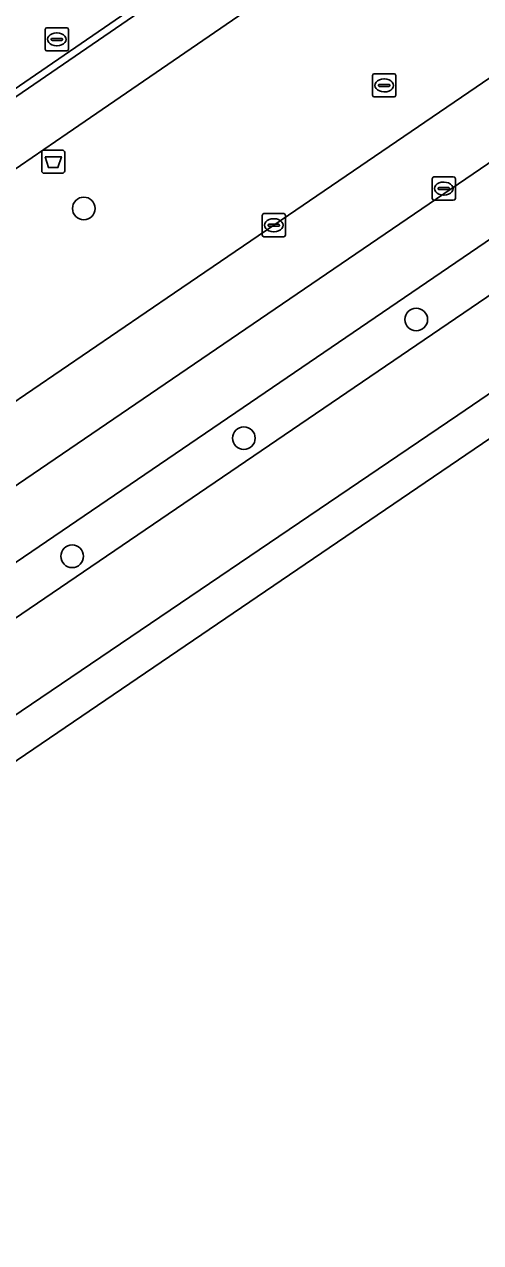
# Model space of a CAD drawing. Extents: x 157445 to 158888, y 383061 to 384688.
# Drawn here: x 158523.2 to 158542.8, y 383569.1 to 383621.6 of the extents above; entities that cross this region are included whole.
import ezdxf

# ---------------------------------------------------------------- set-up
doc = ezdxf.new("R2010")
doc.units = 0
for name, color, linetype in [('IMGEO_Afvalbak', 7, 'Continuous'), ('IMGEO_Berm_groen', 7, 'Continuous'), ('IMGEO_Boom', 7, 'Continuous'), ('IMGEO_Fietspad_gesloten', 7, 'Continuous'), ('IMGEO_Kolk', 7, 'Continuous'), ('IMGEO_OVBaan_gesloten', 7, 'Continuous'), ('IMGEO_Rijbaan_lokaal_open', 7, 'Continuous'), ('IMGEO_Rijbaan_regionaal_gesloten', 7, 'Continuous'), ('IMGEO_Rioolput', 7, 'Continuous'), ('IMGEO_Verkeerseiland_open', 7, 'Continuous')]:
    doc.layers.add(name, color=color, linetype=linetype)

msp = doc.modelspace()

# ---------------------------------------------------------------- linework, layer by layer
at = {"layer": 'IMGEO_Afvalbak'}
for p, q in [((158523.904, 383615.318), (158523.904, 383616.118)), ((158523.904, 383616.118), (158523.904, 383615.318)), ((158524.004, 383616.218), (158524.794, 383616.218)), ((158524.794, 383616.218), (158524.004, 383616.218)), ((158524.894, 383616.118), (158524.894, 383615.318)), ((158524.894, 383615.318), (158524.894, 383616.118)), ((158524.794, 383615.218), (158524.004, 383615.218)), ((158524.004, 383615.218), (158524.794, 383615.218))]:
    msp.add_line(p, q, dxfattribs=at)
msp.add_lwpolyline([(158524.047, 383615.932), (158524.751, 383615.932), (158524.602, 383615.462), (158524.196, 383615.462), (158524.047, 383615.932)], dxfattribs=at)
for centre, start, end in [((158524.004, 383616.118), 90, 180), ((158524.004, 383616.118), 90, 180), ((158524.794, 383616.118), 0, 90), ((158524.794, 383616.118), 360, 90), ((158524.004, 383615.318), 180, 270), ((158524.004, 383615.318), 180, 270), ((158524.794, 383615.318), 270, 0), ((158524.794, 383615.318), 270, 0)]:
    msp.add_arc(centre, 0.1, start, end, dxfattribs=at)
at = {"layer": 'IMGEO_Berm_groen'}
for points in [[(158529.635, 383610.058), (158533.912, 383612.972), (158549.163, 383623.387), (158564.436, 383633.769), (158577.223, 383642.513), (158594.161, 383654.025), (158610.268, 383664.997), (158625.531, 383675.407), (158640.814, 383685.819), (158656.102, 383696.222), (158659.587, 383698.599), (158660.833, 383699.452), (158662.926, 383700.885), (158661.61, 383702.847), (158659.173, 383704.25), (158658.02, 383703.436), (158647.99, 383696.349)], [(158534.043, 383603.699), (158614.863, 383658.766), (158650.87, 383683.315), (158649.601, 383684.834), (158542.718, 383612.011), (158532.907, 383605.325), (158500, 383582.902), (158421.837, 383529.639), (158421.008, 383529.093)], [(158618.032, 383680.773), (158597.382, 383666.576), (158524.995, 383616.939), (158509.882, 383606.575), (158500, 383599.794), (158400.504, 383531.525)], [(158472.766, 383571.328), (158488.049, 383581.718), (158500, 383589.896), (158503.312, 383592.163), (158510.98, 383597.353), (158518.614, 383602.55), (158529.635, 383610.058)], [(158421.762, 383527.194), (158500, 383580.503), (158534.043, 383603.699)]]:
    msp.add_lwpolyline(points, dxfattribs=at)
at = {"layer": 'IMGEO_Boom'}
for centre in [(158525.718, 383613.698), (158540.062, 383608.904), (158532.626, 383603.784), (158525.217, 383598.686)]:
    msp.add_circle(centre, 0.489, dxfattribs=at)
at = {"layer": 'IMGEO_Fietspad_gesloten'}
for points in [[(158679.399, 383721.322), (158677.463, 383720.002), (158677.446, 383719.989), (158673.107, 383717.176), (158672.871, 383716.996), (158659.434, 383707.528), (158646.351, 383698.32), (158645.771, 383697.923), (158642.101, 383695.683), (158635.984, 383692.252), (158632.559, 383690.485), (158625.975, 383687.642), (158625.07, 383687.28), (158622.291, 383686.109), (158619.533, 383684.885), (158594.652, 383667.82), (158523.57, 383619.052), (158500, 383602.881), (158449.207, 383568.025), (158400.089, 383534.274), (158395.677, 383531.318), (158383.866, 383523.103)], [(158352.76, 383494.678), (158355.478, 383496.613), (158357.259, 383497.791), (158360.429, 383500), (158372.248, 383509.263), (158374.404, 383511.146), (158380.556, 383516.939), (158382.666, 383518.924), (158382.786, 383519.037), (158385.186, 383520.921), (158400.504, 383531.525), (158500, 383599.794), (158509.882, 383606.575), (158524.995, 383616.939), (158597.382, 383666.576), (158618.032, 383680.773)]]:
    msp.add_lwpolyline(points, dxfattribs=at)
at = {"layer": 'IMGEO_Kolk'}
for p, q in [((158533.415, 383612.547), (158533.415, 383613.399)), ((158533.49, 383613.473), (158534.342, 383613.473)), ((158533.903, 383613.253), (158533.928, 383613.253)), ((158534.416, 383613.399), (158534.416, 383612.547)), ((158533.674, 383612.967), (158533.674, 383612.979)), ((158534.112, 383612.93), (158533.714, 383612.93)), ((158533.717, 383613.016), (158534.115, 383613.016)), ((158534.158, 383612.979), (158534.158, 383612.967)), ((158534.342, 383612.473), (158533.49, 383612.473)), ((158533.926, 383612.693), (158533.901, 383612.693))]:
    msp.add_line(p, q, dxfattribs=at)
for points in [[(158533.415, 383612.547), (158533.415, 383613.399)], [(158533.49, 383613.473), (158534.342, 383613.473)], [(158534.416, 383613.399), (158534.416, 383612.547)], [(158534.342, 383612.473), (158533.49, 383612.473)]]:
    msp.add_lwpolyline(points, dxfattribs=at)
for centre, radius, start, end in [((158533.492, 383613.397), 0.0765, 91.552, 178.448), ((158533.492, 383613.397), 0.0765, 91.552, 178.448), ((158534.34, 383613.397), 0.0765, 1.552, 88.448), ((158534.34, 383613.397), 0.0765, 1.552, 88.448), ((158533.714, 383612.976), 0.0403, 85.8775, 175.7526), ((158533.711, 383612.966), 0.0366, 178.938, 274.7102), ((158534.115, 383612.973), 0.043, 264.8664, 352.4533), ((158534.119, 383612.978), 0.0386, 1.7309, 96.639), ((158533.492, 383612.549), 0.0765, 181.552, 268.448), ((158533.492, 383612.549), 0.0765, 181.552, 268.448), ((158534.34, 383612.549), 0.0765, 271.552, 358.448), ((158534.34, 383612.549), 0.0765, 271.552, 358.448)]:
    msp.add_arc(centre, radius, start, end, dxfattribs=at)
for centre, major_axis, ratio, start_param, end_param in [((158533.902, 383612.973), (-0.387, 0.002), 0.722429, 4.712389, 7.853982), ((158533.927, 383612.973), (-0.39, 0.002), 0.717154, 1.570796, 4.712389)]:
    msp.add_ellipse(centre, major_axis=major_axis, ratio=ratio, start_param=start_param, end_param=end_param, dxfattribs=at)
at = {"layer": 'IMGEO_OVBaan_gesloten'}
for points in [[(158541.858, 383604.776), (158564.93, 383620.521), (158583.825, 383633.453), (158604.504, 383647.519), (158621.572, 383659.17), (158644.308, 383674.664), (158664, 383688.121), (158679.946, 383698.882), (158679.874, 383698.989), (158677.886, 383702.002), (158677.454, 383701.704), (158676.424, 383700.983), (158660.551, 383690.171), (158657.626, 383688.179), (158657.729, 383687.991), (158650.87, 383683.315), (158614.863, 383658.766), (158534.043, 383603.699), (158500, 383580.503), (158421.762, 383527.194)], [(158404.055, 383515.07), (158399.159, 383511.657), (158394.275, 383508.226), (158394.127, 383508.417), (158391.488, 383506.524), (158384.32, 383501.484), (158382.199, 383500), (158377.975, 383497.045), (158363.682, 383486.991), (158362.642, 383486.251), (158362.291, 383486.005), (158364.332, 383483.027), (158364.353, 383482.998), (158386.987, 383498.925), (158408.443, 383513.852), (158428.975, 383527.938), (158446.358, 383539.779), (158464.958, 383552.48), (158484.965, 383566.084), (158504.867, 383579.604), (158522.166, 383591.424), (158541.858, 383604.776)]]:
    msp.add_lwpolyline(points, dxfattribs=at)
msp.add_lwpolyline([(158365.354, 383481.561), (158416.544, 383517.531), (158540.809, 383602.111), (158637.817, 383668.138), (158680.904, 383697.465), (158679.946, 383698.882), (158664, 383688.121), (158644.308, 383674.664), (158621.572, 383659.17), (158604.504, 383647.519), (158583.825, 383633.453), (158564.93, 383620.521), (158541.858, 383604.776), (158522.166, 383591.424), (158504.867, 383579.604), (158484.965, 383566.084), (158464.958, 383552.48), (158446.358, 383539.779), (158428.975, 383527.938), (158408.443, 383513.852), (158386.987, 383498.925), (158364.353, 383482.998), (158364.367, 383482.977)], close=True, dxfattribs=at)
at = {"layer": 'IMGEO_Rijbaan_lokaal_open'}
msp.add_lwpolyline([(158404.665, 383537.859), (158500, 383603.242), (158507.088, 383608.103), (158523.401, 383619.303), (158594.495, 383668.112)], dxfattribs=at)
at = {"layer": 'IMGEO_Rijbaan_regionaal_gesloten'}
for points in [[(158419.62, 383531.385), (158675.249, 383705.727), (158673.574, 383708.16), (158673.235, 383707.89), (158671.368, 383706.667), (158662.926, 383700.885), (158660.833, 383699.452), (158659.587, 383698.599), (158656.102, 383696.222), (158640.814, 383685.819), (158625.531, 383675.407), (158610.268, 383664.997), (158594.161, 383654.025), (158577.223, 383642.513), (158564.436, 383633.769), (158549.163, 383623.387), (158533.912, 383612.972), (158529.635, 383610.058), (158518.614, 383602.55), (158510.98, 383597.353), (158503.312, 383592.163), (158500, 383589.896), (158488.049, 383581.718), (158472.766, 383571.328)], [(158532.907, 383605.325), (158542.718, 383612.011), (158649.601, 383684.834), (158659.584, 383691.635), (158676.506, 383703.162), (158676.85, 383703.4), (158675.249, 383705.727), (158419.62, 383531.385), (158396.6, 383515.895), (158392.975, 383513.826), (158381.801, 383508.832), (158377.704, 383506.331), (158374.335, 383503.923), (158362.176, 383495.3), (158357.947, 383492.263), (158359.626, 383489.838), (158363.896, 383492.904), (158376.206, 383501.305), (158380.823, 383504.604), (158383.416, 383506.187), (158388.341, 383508.475), (158396.561, 383512.223), (158399.682, 383514.393), (158402.806, 383516.561)], [(158421.008, 383529.093), (158421.837, 383529.639), (158500, 383582.902), (158532.907, 383605.325)]]:
    msp.add_lwpolyline(points, dxfattribs=at)
at = {"layer": 'IMGEO_Rioolput'}
for p, q in [((158524.055, 383620.569), (158524.055, 383621.421)), ((158524.13, 383621.495), (158524.982, 383621.495)), ((158524.543, 383621.275), (158524.568, 383621.275)), ((158525.056, 383621.421), (158525.056, 383620.569)), ((158524.314, 383620.989), (158524.314, 383621.001)), ((158524.752, 383620.952), (158524.354, 383620.952)), ((158524.357, 383621.038), (158524.755, 383621.038)), ((158524.566, 383620.715), (158524.541, 383620.715)), ((158524.798, 383621.001), (158524.798, 383620.989)), ((158524.982, 383620.495), (158524.13, 383620.495)), ((158538.178, 383618.582), (158538.178, 383619.434)), ((158538.253, 383619.508), (158539.105, 383619.508)), ((158538.48, 383619.051), (158538.878, 383619.051)), ((158538.666, 383619.288), (158538.691, 383619.288)), ((158539.179, 383619.434), (158539.179, 383618.582)), ((158538.437, 383619.002), (158538.437, 383619.014)), ((158538.875, 383618.965), (158538.477, 383618.965)), ((158538.689, 383618.728), (158538.664, 383618.728)), ((158538.921, 383619.014), (158538.921, 383619.002)), ((158539.105, 383618.508), (158538.253, 383618.508)), ((158540.749, 383614.129), (158540.749, 383614.981)), ((158540.824, 383615.055), (158541.676, 383615.055)), ((158541.237, 383614.835), (158541.262, 383614.835)), ((158541.75, 383614.981), (158541.75, 383614.129)), ((158541.008, 383614.549), (158541.008, 383614.561)), ((158541.446, 383614.512), (158541.048, 383614.512)), ((158541.051, 383614.598), (158541.449, 383614.598)), ((158541.492, 383614.561), (158541.492, 383614.549)), ((158541.676, 383614.055), (158540.824, 383614.055)), ((158541.26, 383614.275), (158541.235, 383614.275))]:
    msp.add_line(p, q, dxfattribs=at)
for points in [[(158524.055, 383620.569), (158524.055, 383621.421)], [(158524.13, 383621.495), (158524.982, 383621.495)], [(158525.056, 383621.421), (158525.056, 383620.569)], [(158524.982, 383620.495), (158524.13, 383620.495)], [(158538.178, 383618.582), (158538.178, 383619.434)], [(158538.253, 383619.508), (158539.105, 383619.508)], [(158539.179, 383619.434), (158539.179, 383618.582)], [(158539.105, 383618.508), (158538.253, 383618.508)], [(158540.749, 383614.129), (158540.749, 383614.981)], [(158540.824, 383615.055), (158541.676, 383615.055)], [(158541.75, 383614.981), (158541.75, 383614.129)], [(158541.676, 383614.055), (158540.824, 383614.055)]]:
    msp.add_lwpolyline(points, dxfattribs=at)
for centre, radius, start, end in [((158524.132, 383621.419), 0.0765, 91.552, 178.448), ((158524.132, 383621.419), 0.0765, 91.552, 178.448), ((158524.98, 383621.419), 0.0765, 1.552, 88.448), ((158524.98, 383621.419), 0.0765, 1.552, 88.448), ((158524.354, 383620.998), 0.0403, 85.8775, 175.7526), ((158524.351, 383620.988), 0.0366, 178.938, 274.7102), ((158524.755, 383620.995), 0.043, 264.8664, 352.4533), ((158524.759, 383621), 0.0386, 1.7309, 96.639), ((158524.132, 383620.571), 0.0765, 181.552, 268.448), ((158524.132, 383620.571), 0.0765, 181.552, 268.448), ((158524.98, 383620.571), 0.0765, 271.552, 358.448), ((158524.98, 383620.571), 0.0765, 271.552, 358.448), ((158538.255, 383619.432), 0.0765, 91.552, 178.448), ((158538.255, 383619.432), 0.0765, 91.552, 178.448), ((158538.477, 383619.011), 0.0403, 85.8775, 175.7526), ((158538.882, 383619.013), 0.0386, 1.7309, 96.639), ((158539.103, 383619.432), 0.0765, 1.552, 88.448), ((158539.103, 383619.432), 0.0765, 1.552, 88.448), ((158538.255, 383618.584), 0.0765, 181.552, 268.448), ((158538.255, 383618.584), 0.0765, 181.552, 268.448), ((158538.474, 383619.001), 0.0366, 178.938, 274.7102), ((158538.878, 383619.008), 0.043, 264.8664, 352.4533), ((158539.103, 383618.584), 0.0765, 271.552, 358.448), ((158539.103, 383618.584), 0.0765, 271.552, 358.448), ((158540.826, 383614.979), 0.0765, 91.552, 178.448), ((158540.826, 383614.979), 0.0765, 91.552, 178.448), ((158541.674, 383614.979), 0.0765, 1.552, 88.448), ((158541.674, 383614.979), 0.0765, 1.552, 88.448), ((158541.048, 383614.558), 0.0403, 85.8775, 175.7526), ((158541.045, 383614.548), 0.0366, 178.938, 274.7102), ((158541.449, 383614.555), 0.043, 264.8664, 352.4533), ((158541.453, 383614.56), 0.0386, 1.7309, 96.639), ((158540.826, 383614.131), 0.0765, 181.552, 268.448), ((158540.826, 383614.131), 0.0765, 181.552, 268.448), ((158541.674, 383614.131), 0.0765, 271.552, 358.448), ((158541.674, 383614.131), 0.0765, 271.552, 358.448)]:
    msp.add_arc(centre, radius, start, end, dxfattribs=at)
for centre, major_axis, ratio, start_param, end_param in [((158524.542, 383620.995), (-0.387, 0.002), 0.722429, 4.712389, 7.853982), ((158524.567, 383620.995), (-0.39, 0.002), 0.717154, 1.570796, 4.712389), ((158538.665, 383619.008), (-0.387, 0.002), 0.722429, 4.712389, 7.853982), ((158538.69, 383619.008), (-0.39, 0.002), 0.717154, 1.570796, 4.712389), ((158541.236, 383614.555), (-0.387, 0.002), 0.722429, 4.712389, 7.853982), ((158541.261, 383614.555), (-0.39, 0.002), 0.717154, 1.570796, 4.712389)]:
    msp.add_ellipse(centre, major_axis=major_axis, ratio=ratio, start_param=start_param, end_param=end_param, dxfattribs=at)
at = {"layer": 'IMGEO_Verkeerseiland_open'}
msp.add_lwpolyline([(158403.193, 383537.3), (158399.691, 383534.859), (158400.089, 383534.274), (158449.207, 383568.025), (158500, 383602.881), (158523.57, 383619.052), (158594.652, 383667.82), (158619.533, 383684.885), (158619.216, 383685.422), (158617.63, 383684.079), (158616.756, 383683.403), (158594.495, 383668.112), (158523.401, 383619.303), (158507.088, 383608.103), (158500, 383603.242), (158404.665, 383537.859)], dxfattribs=at)

doc.saveas('drawing.dxf')
